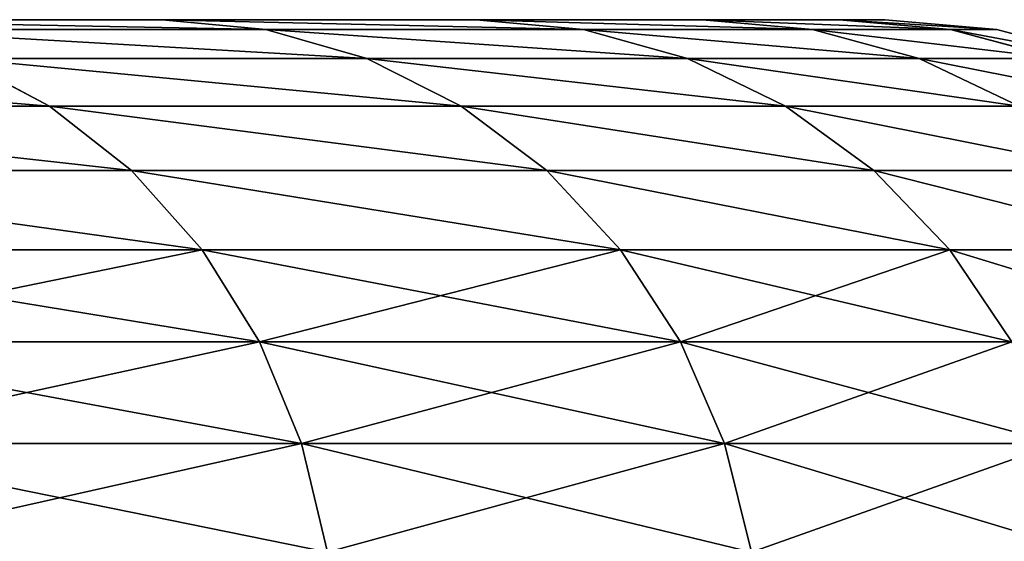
# Model space of a CAD drawing. Extents: x 1 to 183, y 3 to 451.
# Tile 446 of 457: x 126 to 130, y 386 to 388. Entities that reach past the tile are written whole.
import ezdxf

# ---------------------------------------------------------------- set-up
doc = ezdxf.new("R2010")
doc.units = 0
doc.header["$LTSCALE"] = 2.54
doc.layers.get('0').update_dxf_attribs({"color": 13, "linetype": 'CONTINUOUS'})

# ---------------------------------------------------------------- blocks, each defined once
blk = doc.blocks.new('DOZOWNIK_DO_MYD_A_FRIEGO_S')
at = {"color": 0}
for p, q in [((126.6001, 388.0993, 75.904), (125.0287, 388.0993, 72.463)), ((125.0287, 388.0993, 108.893), (126.6001, 388.0993, 105.4519)), ((125.0287, 388.0993, 108.893), (126.6001, 388.0993, 105.4519)), ((126.6001, 388.0993, 75.904), (125.0287, 388.0993, 72.463)), ((127.8374, 388.0993, 79.4788), (126.6001, 388.0993, 75.904)), ((126.6001, 388.0993, 105.4519), (127.8374, 388.0993, 101.8771)), ((127.0096, 388.0607, 105.6159), (126.6001, 388.0993, 105.4519)), ((126.6001, 388.0993, 105.4519), (127.8374, 388.0993, 101.8771)), ((127.0096, 388.0607, 105.6159), (126.6001, 388.0993, 105.4519)), ((126.6001, 388.0993, 75.904), (127.0096, 388.0607, 75.7401)), ((127.8374, 388.0993, 79.4788), (126.6001, 388.0993, 75.904)), ((126.6001, 388.0993, 75.904), (127.0096, 388.0607, 75.7401)), ((127.8374, 388.0993, 101.8771), (128.7292, 388.0993, 98.2009)), ((128.7292, 388.0993, 83.1551), (127.8374, 388.0993, 79.4788)), ((128.2606, 388.0607, 102.0014), (127.8374, 388.0993, 101.8771)), ((127.8374, 388.0993, 101.8771), (128.7292, 388.0993, 98.2009)), ((128.2606, 388.0607, 102.0014), (127.8374, 388.0993, 101.8771)), ((127.8374, 388.0993, 79.4788), (128.2606, 388.0607, 79.3546)), ((127.8374, 388.0993, 79.4788), (128.2606, 388.0607, 79.3546)), ((128.7292, 388.0993, 83.1551), (127.8374, 388.0993, 79.4788)), ((128.7292, 388.0993, 98.2009), (129.2676, 388.0993, 94.4566)), ((129.2676, 388.0993, 86.8994), (128.7292, 388.0993, 83.1551)), ((129.1623, 388.0607, 98.2844), (128.7292, 388.0993, 98.2009)), ((128.7292, 388.0993, 98.2009), (129.2676, 388.0993, 94.4566)), ((129.1623, 388.0607, 98.2844), (128.7292, 388.0993, 98.2009)), ((128.7292, 388.0993, 83.1551), (129.1623, 388.0607, 83.0716)), ((129.2676, 388.0993, 86.8994), (128.7292, 388.0993, 83.1551)), ((128.7292, 388.0993, 83.1551), (129.1623, 388.0607, 83.0716)), ((129.2676, 388.0993, 94.4566), (129.4476, 388.0993, 90.678)), ((129.4476, 388.0993, 90.678), (129.2676, 388.0993, 86.8994)), ((129.7066, 388.0607, 94.4985), (129.2676, 388.0993, 94.4566)), ((129.2676, 388.0993, 94.4566), (129.4476, 388.0993, 90.678)), ((129.7066, 388.0607, 94.4985), (129.2676, 388.0993, 94.4566)), ((129.4476, 388.0993, 90.678), (129.2676, 388.0993, 86.8994)), ((129.7066, 388.0607, 86.8575), (129.2676, 388.0993, 86.8994)), ((129.7066, 388.0607, 86.8575), (129.2676, 388.0993, 86.8994)), ((129.8886, 388.0607, 90.678), (129.4476, 388.0993, 90.678)), ((129.8886, 388.0607, 90.678), (129.4476, 388.0993, 90.678)), ((125.4207, 388.0607, 109.0951), (127.0096, 388.0607, 105.6159)), ((125.4207, 388.0607, 109.0951), (127.0096, 388.0607, 105.6159)), ((127.0096, 388.0607, 75.7401), (125.4207, 388.0607, 72.2609)), ((127.0096, 388.0607, 75.7401), (125.4207, 388.0607, 72.2609)), ((127.4066, 387.9461, 105.7748), (127.0096, 388.0607, 105.6159)), ((127.0096, 388.0607, 105.6159), (128.2606, 388.0607, 102.0014)), ((127.0096, 388.0607, 105.6159), (128.2606, 388.0607, 102.0014)), ((127.4066, 387.9461, 105.7748), (127.0096, 388.0607, 105.6159)), ((127.0096, 388.0607, 75.7401), (127.4066, 387.9461, 75.5812)), ((128.2606, 388.0607, 79.3546), (127.0096, 388.0607, 75.7401)), ((128.2606, 388.0607, 79.3546), (127.0096, 388.0607, 75.7401)), ((127.0096, 388.0607, 75.7401), (127.4066, 387.9461, 75.5812)), ((128.6709, 387.9461, 102.1219), (128.2606, 388.0607, 102.0014)), ((128.2606, 388.0607, 102.0014), (129.1623, 388.0607, 98.2844)), ((128.2606, 388.0607, 102.0014), (129.1623, 388.0607, 98.2844)), ((128.6709, 387.9461, 102.1219), (128.2606, 388.0607, 102.0014)), ((128.2606, 388.0607, 79.3546), (128.6709, 387.9461, 79.2341)), ((128.2606, 388.0607, 79.3546), (128.6709, 387.9461, 79.2341)), ((128.2606, 388.0607, 79.3546), (129.1623, 388.0607, 83.0716)), ((128.2606, 388.0607, 79.3546), (129.1623, 388.0607, 83.0716)), ((129.5823, 387.9461, 98.3653), (129.1623, 388.0607, 98.2844)), ((129.1623, 388.0607, 98.2844), (129.7066, 388.0607, 94.4985)), ((129.1623, 388.0607, 98.2844), (129.7066, 388.0607, 94.4985)), ((129.5823, 387.9461, 98.3653), (129.1623, 388.0607, 98.2844)), ((129.1623, 388.0607, 83.0716), (129.5823, 387.9461, 82.9907)), ((129.7066, 388.0607, 86.8575), (129.1623, 388.0607, 83.0716)), ((129.7066, 388.0607, 86.8575), (129.1623, 388.0607, 83.0716)), ((129.1623, 388.0607, 83.0716), (129.5823, 387.9461, 82.9907)), ((130.1324, 387.9461, 94.5391), (129.7066, 388.0607, 94.4985)), ((129.7066, 388.0607, 94.4985), (129.8886, 388.0607, 90.678)), ((129.7066, 388.0607, 94.4985), (129.8886, 388.0607, 90.678)), ((130.1324, 387.9461, 94.5391), (129.7066, 388.0607, 94.4985)), ((129.8886, 388.0607, 90.678), (129.7066, 388.0607, 86.8575)), ((129.8886, 388.0607, 90.678), (129.7066, 388.0607, 86.8575)), ((130.1324, 387.9461, 86.8168), (129.7066, 388.0607, 86.8575)), ((130.1324, 387.9461, 86.8168), (129.7066, 388.0607, 86.8575)), ((130.3163, 387.9461, 90.678), (129.8886, 388.0607, 90.678)), ((130.3163, 387.9461, 90.678), (129.8886, 388.0607, 90.678)), ((125.8008, 387.9461, 109.291), (127.4066, 387.9461, 105.7748)), ((125.8008, 387.9461, 109.291), (127.4066, 387.9461, 105.7748)), ((126.1575, 387.759, 109.4749), (125.8008, 387.9461, 109.291)), ((127.4066, 387.9461, 75.5812), (125.8008, 387.9461, 72.065)), ((127.4066, 387.9461, 75.5812), (125.8008, 387.9461, 72.065)), ((126.1575, 387.759, 71.8811), (125.8008, 387.9461, 72.065)), ((126.1575, 387.759, 109.4749), (125.8008, 387.9461, 109.291)), ((126.1575, 387.759, 71.8811), (125.8008, 387.9461, 72.065)), ((127.7792, 387.759, 105.924), (127.4066, 387.9461, 105.7748)), ((127.4066, 387.9461, 105.7748), (128.6709, 387.9461, 102.1219)), ((127.4066, 387.9461, 105.7748), (128.6709, 387.9461, 102.1219)), ((127.7792, 387.759, 105.924), (127.4066, 387.9461, 105.7748)), ((127.4066, 387.9461, 75.5812), (127.7792, 387.759, 75.432)), ((128.6709, 387.9461, 79.2341), (127.4066, 387.9461, 75.5812)), ((128.6709, 387.9461, 79.2341), (127.4066, 387.9461, 75.5812)), ((127.4066, 387.9461, 75.5812), (127.7792, 387.759, 75.432)), ((129.0559, 387.759, 102.2349), (128.6709, 387.9461, 102.1219)), ((128.6709, 387.9461, 102.1219), (129.5823, 387.9461, 98.3653)), ((128.6709, 387.9461, 102.1219), (129.5823, 387.9461, 98.3653)), ((129.0559, 387.759, 102.2349), (128.6709, 387.9461, 102.1219)), ((128.6709, 387.9461, 79.2341), (129.0559, 387.759, 79.121)), ((128.6709, 387.9461, 79.2341), (129.0559, 387.759, 79.121)), ((128.6709, 387.9461, 79.2341), (129.5823, 387.9461, 82.9907)), ((128.6709, 387.9461, 79.2341), (129.5823, 387.9461, 82.9907)), ((129.9763, 387.759, 98.4413), (129.5823, 387.9461, 98.3653)), ((129.5823, 387.9461, 98.3653), (130.1324, 387.9461, 94.5391)), ((129.5823, 387.9461, 98.3653), (130.1324, 387.9461, 94.5391)), ((129.9763, 387.759, 98.4413), (129.5823, 387.9461, 98.3653)), ((129.5823, 387.9461, 82.9907), (129.9763, 387.759, 82.9147)), ((130.1324, 387.9461, 86.8168), (129.5823, 387.9461, 82.9907)), ((130.1324, 387.9461, 86.8168), (129.5823, 387.9461, 82.9907)), ((129.5823, 387.9461, 82.9907), (129.9763, 387.759, 82.9147)), ((126.1575, 387.759, 109.4749), (124.2056, 387.759, 112.8556)), ((126.1575, 387.759, 109.4749), (124.2056, 387.759, 112.8556)), ((126.1575, 387.759, 71.8811), (124.2056, 387.759, 68.5004)), ((126.1575, 387.759, 71.8811), (124.2056, 387.759, 68.5004)), ((126.1575, 387.759, 109.4749), (127.7792, 387.759, 105.924)), ((127.7792, 387.759, 75.432), (126.1575, 387.759, 71.8811)), ((127.7792, 387.759, 75.432), (126.1575, 387.759, 71.8811)), ((126.4799, 387.5051, 71.7149), (126.1575, 387.759, 71.8811)), ((126.1575, 387.759, 109.4749), (127.7792, 387.759, 105.924)), ((126.1575, 387.759, 109.4749), (126.4799, 387.5051, 109.6411)), ((126.1575, 387.759, 109.4749), (126.4799, 387.5051, 109.6411)), ((126.4799, 387.5051, 71.7149), (126.1575, 387.759, 71.8811)), ((127.7792, 387.759, 105.924), (129.0559, 387.759, 102.2349)), ((127.7792, 387.759, 105.924), (129.0559, 387.759, 102.2349)), ((128.1159, 387.5051, 106.0587), (127.7792, 387.759, 105.924)), ((127.7792, 387.759, 75.432), (128.1159, 387.5051, 75.2972)), ((128.1159, 387.5051, 106.0587), (127.7792, 387.759, 105.924)), ((129.0559, 387.759, 79.121), (127.7792, 387.759, 75.432)), ((129.0559, 387.759, 79.121), (127.7792, 387.759, 75.432)), ((127.7792, 387.759, 75.432), (128.1159, 387.5051, 75.2972)), ((129.4039, 387.5051, 102.3371), (129.0559, 387.759, 102.2349)), ((129.0559, 387.759, 102.2349), (129.9763, 387.759, 98.4413)), ((129.0559, 387.759, 102.2349), (129.9763, 387.759, 98.4413)), ((129.4039, 387.5051, 102.3371), (129.0559, 387.759, 102.2349)), ((129.0559, 387.759, 79.121), (129.4039, 387.5051, 79.0189)), ((129.0559, 387.759, 79.121), (129.4039, 387.5051, 79.0189)), ((129.0559, 387.759, 79.121), (129.9763, 387.759, 82.9147)), ((129.0559, 387.759, 79.121), (129.9763, 387.759, 82.9147)), ((126.4799, 387.5051, 109.6411), (124.5107, 387.5051, 113.0517)), ((126.4799, 387.5051, 109.6411), (124.5107, 387.5051, 113.0517)), ((126.4799, 387.5051, 71.7149), (124.5107, 387.5051, 68.3043)), ((126.4799, 387.5051, 71.7149), (124.5107, 387.5051, 68.3043)), ((128.1159, 387.5051, 75.2972), (126.4799, 387.5051, 71.7149)), ((128.1159, 387.5051, 75.2972), (126.4799, 387.5051, 71.7149)), ((126.7581, 387.192, 71.5714), (126.4799, 387.5051, 71.7149)), ((128.1159, 387.5051, 106.0587), (126.4799, 387.5051, 109.6411)), ((126.4799, 387.5051, 109.6411), (126.7581, 387.192, 109.7845)), ((128.1159, 387.5051, 106.0587), (126.4799, 387.5051, 109.6411)), ((126.4799, 387.5051, 109.6411), (126.7581, 387.192, 109.7845)), ((126.7581, 387.192, 71.5714), (126.4799, 387.5051, 71.7149)), ((128.1159, 387.5051, 106.0587), (129.4039, 387.5051, 102.3371)), ((128.1159, 387.5051, 75.2972), (128.4065, 387.192, 75.1809)), ((128.1159, 387.5051, 106.0587), (129.4039, 387.5051, 102.3371)), ((128.1159, 387.5051, 106.0587), (128.4065, 387.192, 106.1751)), ((128.1159, 387.5051, 106.0587), (128.4065, 387.192, 106.1751)), ((129.4039, 387.5051, 79.0189), (128.1159, 387.5051, 75.2972)), ((129.4039, 387.5051, 79.0189), (128.1159, 387.5051, 75.2972)), ((128.1159, 387.5051, 75.2972), (128.4065, 387.192, 75.1809)), ((129.4039, 387.5051, 102.3371), (130.3324, 387.5051, 98.5099)), ((129.4039, 387.5051, 102.3371), (130.3324, 387.5051, 98.5099)), ((129.7043, 387.192, 102.4253), (129.4039, 387.5051, 102.3371)), ((129.7043, 387.192, 102.4253), (129.4039, 387.5051, 102.3371)), ((129.4039, 387.5051, 79.0189), (129.7043, 387.192, 78.9307)), ((129.4039, 387.5051, 79.0189), (129.7043, 387.192, 78.9307)), ((129.4039, 387.5051, 79.0189), (130.3324, 387.5051, 82.8461)), ((129.4039, 387.5051, 79.0189), (130.3324, 387.5051, 82.8461)), ((126.7581, 387.192, 109.7845), (124.7741, 387.192, 113.221)), ((126.7581, 387.192, 109.7845), (124.7741, 387.192, 113.221)), ((126.7581, 387.192, 71.5714), (124.7741, 387.192, 68.135)), ((126.7581, 387.192, 71.5714), (124.7741, 387.192, 68.135)), ((128.4065, 387.192, 75.1809), (126.7581, 387.192, 71.5714)), ((128.4065, 387.192, 75.1809), (126.7581, 387.192, 71.5714)), ((126.9838, 386.8293, 71.4551), (126.7581, 387.192, 71.5714)), ((128.4065, 387.192, 106.1751), (126.7581, 387.192, 109.7845)), ((126.7581, 387.192, 109.7845), (126.9838, 386.8293, 109.9009)), ((128.4065, 387.192, 106.1751), (126.7581, 387.192, 109.7845)), ((126.7581, 387.192, 109.7845), (126.9838, 386.8293, 109.9009)), ((126.9838, 386.8293, 71.4551), (126.7581, 387.192, 71.5714)), ((128.4065, 387.192, 75.1809), (128.6423, 386.8293, 75.0865)), ((129.7043, 387.192, 102.4253), (128.4065, 387.192, 106.1751)), ((128.4065, 387.192, 106.1751), (128.6423, 386.8293, 106.2695)), ((129.7043, 387.192, 102.4253), (128.4065, 387.192, 106.1751)), ((128.4065, 387.192, 106.1751), (128.6423, 386.8293, 106.2695)), ((129.7043, 387.192, 78.9307), (128.4065, 387.192, 75.1809)), ((129.7043, 387.192, 78.9307), (128.4065, 387.192, 75.1809)), ((128.4065, 387.192, 75.1809), (128.6423, 386.8293, 75.0865)), ((129.7043, 387.192, 102.4253), (130.6398, 387.192, 98.5692)), ((129.7043, 387.192, 102.4253), (130.6398, 387.192, 98.5692)), ((129.7043, 387.192, 102.4253), (129.948, 386.8293, 102.4969)), ((129.7043, 387.192, 102.4253), (129.948, 386.8293, 102.4969)), ((129.7043, 387.192, 78.9307), (129.948, 386.8293, 78.8591)), ((129.7043, 387.192, 78.9307), (129.948, 386.8293, 78.8591)), ((129.7043, 387.192, 78.9307), (130.6398, 387.192, 82.7868)), ((129.7043, 387.192, 78.9307), (130.6398, 387.192, 82.7868)), ((126.9838, 386.8293, 109.9009), (124.9878, 386.8293, 113.3583)), ((126.9838, 386.8293, 109.9009), (124.9878, 386.8293, 113.3583)), ((126.9838, 386.8293, 71.4551), (124.9878, 386.8293, 67.9977)), ((126.9838, 386.8293, 71.4551), (124.9878, 386.8293, 67.9977)), ((128.6423, 386.8293, 75.0865), (126.9838, 386.8293, 71.4551)), ((128.6423, 386.8293, 75.0865), (126.9838, 386.8293, 71.4551)), ((127.1502, 386.428, 71.3693), (126.9838, 386.8293, 71.4551)), ((128.6423, 386.8293, 106.2695), (126.9838, 386.8293, 109.9009)), ((126.9838, 386.8293, 109.9009), (127.1502, 386.428, 109.9867)), ((128.6423, 386.8293, 106.2695), (126.9838, 386.8293, 109.9009)), ((126.9838, 386.8293, 109.9009), (127.1502, 386.428, 109.9867)), ((127.1502, 386.428, 71.3693), (126.9838, 386.8293, 71.4551)), ((128.6423, 386.8293, 75.0865), (128.816, 386.428, 75.0169)), ((129.948, 386.8293, 102.4969), (128.6423, 386.8293, 106.2695)), ((128.6423, 386.8293, 106.2695), (128.816, 386.428, 106.339)), ((129.948, 386.8293, 102.4969), (128.6423, 386.8293, 106.2695)), ((128.6423, 386.8293, 106.2695), (128.816, 386.428, 106.339)), ((129.948, 386.8293, 78.8591), (128.6423, 386.8293, 75.0865)), ((129.948, 386.8293, 78.8591), (128.6423, 386.8293, 75.0865)), ((128.6423, 386.8293, 75.0865), (128.816, 386.428, 75.0169)), ((127.1502, 386.428, 109.9867), (125.1452, 386.428, 113.4594)), ((127.1502, 386.428, 109.9867), (125.1452, 386.428, 113.4594)), ((127.1502, 386.428, 71.3693), (125.1452, 386.428, 67.8966)), ((127.1502, 386.428, 71.3693), (125.1452, 386.428, 67.8966)), ((128.816, 386.428, 75.0169), (127.1502, 386.428, 71.3693)), ((128.816, 386.428, 75.0169), (127.1502, 386.428, 71.3693)), ((127.252, 386.0004, 71.3168), (127.1502, 386.428, 71.3693)), ((128.816, 386.428, 106.339), (127.1502, 386.428, 109.9867)), ((127.1502, 386.428, 109.9867), (127.252, 386.0004, 110.0392)), ((128.816, 386.428, 106.339), (127.1502, 386.428, 109.9867)), ((127.1502, 386.428, 109.9867), (127.252, 386.0004, 110.0392)), ((127.252, 386.0004, 71.3168), (127.1502, 386.428, 71.3693)), ((128.816, 386.428, 75.0169), (128.9224, 386.0004, 74.9744)), ((130.1275, 386.428, 102.5496), (128.816, 386.428, 106.339)), ((128.816, 386.428, 106.339), (128.9224, 386.0004, 106.3816)), ((130.1275, 386.428, 102.5496), (128.816, 386.428, 106.339)), ((128.816, 386.428, 106.339), (128.9224, 386.0004, 106.3816)), ((130.1275, 386.428, 78.8064), (128.816, 386.428, 75.0169)), ((130.1275, 386.428, 78.8064), (128.816, 386.428, 75.0169)), ((128.816, 386.428, 75.0169), (128.9224, 386.0004, 74.9744))]:
    blk.add_line(p, q, dxfattribs=at)
mesh = blk.add_polyface(dxfattribs=at)
corners = [(84.0394, 388.0993, 51.3316), (91.588, 388.0993, 50.972), (87.8051, 388.0993, 50.972), (95.3537, 388.0993, 51.3316), (80.3249, 388.0993, 52.0475), (99.0682, 388.0993, 52.0475), (76.6953, 388.0993, 53.1133), (102.6979, 388.0993, 53.1133), (73.1834, 388.0993, 54.5192), (106.2097, 388.0993, 54.5192), (69.8211, 388.0993, 56.2526), (109.5721, 388.0993, 56.2526), (66.6387, 388.0993, 58.2978), (112.7544, 388.0993, 58.2978), (63.6652, 388.0993, 60.6362), (115.7279, 388.0993, 60.6362), (60.9274, 388.0993, 63.2467), (118.4657, 388.0993, 63.2467), (58.4502, 388.0993, 66.1056), (120.943, 388.0993, 66.1056), (56.2559, 388.0993, 69.187), (123.1372, 388.0993, 69.187), (54.3645, 388.0993, 72.463), (125.0287, 388.0993, 72.463), (52.793, 388.0993, 75.904), (126.6001, 388.0993, 75.904), (51.5558, 388.0993, 79.4788), (127.8374, 388.0993, 79.4788), (89.6966, 388.0993, 81.28), (50.6639, 388.0993, 83.1551), (88.0646, 388.0993, 81.4228), (86.4823, 388.0993, 81.8468), (84.9976, 388.0993, 82.5391), (83.6557, 388.0993, 83.4787), (50.1256, 388.0993, 86.8994), (82.4973, 388.0993, 84.6371), (81.5577, 388.0993, 85.979), (80.8653, 388.0993, 87.4637), (49.9456, 388.0993, 90.678), (80.4414, 388.0993, 89.046), (80.2986, 388.0993, 90.678), (50.1256, 388.0993, 94.4566), (80.4414, 388.0993, 92.3099), (80.8653, 388.0993, 93.8923), (81.5577, 388.0993, 95.377), (50.6639, 388.0993, 98.2009), (82.4973, 388.0993, 96.7189), (83.6557, 388.0993, 97.8773), (84.9976, 388.0993, 98.8169), (51.5558, 388.0993, 101.8771), (86.4823, 388.0993, 99.5092), (88.0646, 388.0993, 99.9332), (89.6966, 388.0993, 100.076), (128.7292, 388.0993, 83.1551), (91.3285, 388.0993, 81.4228), (92.9109, 388.0993, 81.8468), (94.3956, 388.0993, 82.5391), (95.7375, 388.0993, 83.4787), (129.2676, 388.0993, 86.8994), (96.8959, 388.0993, 84.6371), (97.8355, 388.0993, 85.979), (98.5278, 388.0993, 87.4637), (129.4476, 388.0993, 90.678), (98.9518, 388.0993, 89.046), (99.0946, 388.0993, 90.678), (98.9518, 388.0993, 92.3099), (129.2676, 388.0993, 94.4566), (98.5278, 388.0993, 93.8923), (97.8355, 388.0993, 95.377), (128.7292, 388.0993, 98.2009), (96.8959, 388.0993, 96.7189), (95.7375, 388.0993, 97.8773), (94.3956, 388.0993, 98.8169), (127.8374, 388.0993, 101.8771), (92.9109, 388.0993, 99.5092), (91.3285, 388.0993, 99.9332), (52.793, 388.0993, 105.4519), (126.6001, 388.0993, 105.4519), (54.3645, 388.0993, 108.893), (125.0287, 388.0993, 108.893), (56.2559, 388.0993, 112.169), (123.1372, 388.0993, 112.169), (58.4502, 388.0993, 115.2504), (120.943, 388.0993, 115.2504), (60.9274, 388.0993, 118.1093), (118.4657, 388.0993, 118.1093), (63.6652, 388.0993, 120.7198), (115.7279, 388.0993, 120.7198), (66.6387, 388.0993, 123.0582), (112.7544, 388.0993, 123.0582), (69.8211, 388.0993, 125.1034), (109.5721, 388.0993, 125.1034), (73.1834, 388.0993, 126.8368), (106.2097, 388.0993, 126.8368), (76.6953, 388.0993, 128.2427), (102.6979, 388.0993, 128.2427), (80.3249, 388.0993, 129.3085), (99.0682, 388.0993, 129.3085), (84.0394, 388.0993, 130.0244), (95.3537, 388.0993, 130.0244), (87.8051, 388.0993, 130.384), (91.588, 388.0993, 130.384)]
mesh.append_faces([[corners[k] for k in face] for face in [(0, 1, 2), (99, 100, 101)]], dxfattribs={"vtx0": -1, "color": 0})
mesh.append_faces([[corners[k] for k in face] for face in [(1, 0, 3), (3, 4, 5), (5, 6, 7), (7, 8, 9), (9, 10, 11), (11, 12, 13), (13, 14, 15), (15, 16, 17), (17, 18, 19), (19, 20, 21), (21, 22, 23), (23, 24, 25), (25, 26, 27), (28, 29, 30), (30, 29, 31), (31, 29, 32), (32, 29, 33), (33, 34, 35), (35, 34, 36), (36, 34, 37), (37, 38, 39), (39, 38, 40), (40, 41, 42), (42, 41, 43), (43, 41, 44), (44, 45, 46), (46, 45, 47), (47, 45, 48), (48, 49, 50), (50, 49, 51), (51, 49, 52), (53, 57, 58), (58, 61, 62), (62, 65, 66), (66, 68, 69), (69, 72, 73), (73, 76, 77), (77, 78, 79), (79, 80, 81), (81, 82, 83), (83, 84, 85), (85, 86, 87), (87, 88, 89), (89, 90, 91), (91, 92, 93), (93, 94, 95), (95, 96, 97), (97, 98, 99)]], dxfattribs={"vtx0": -1, "vtx1": -1, "color": 0})
mesh.append_faces([[corners[k] for k in face] for face in [(27, 26, 28), (73, 52, 49)]], dxfattribs={"vtx0": -1, "vtx1": -1, "vtx2": -1, "color": 0})
mesh.append_faces([[corners[k] for k in face] for face in [(3, 0, 4), (5, 4, 6), (7, 6, 8), (9, 8, 10), (11, 10, 12), (13, 12, 14), (15, 14, 16), (17, 16, 18), (19, 18, 20), (21, 20, 22), (23, 22, 24), (25, 24, 26), (28, 26, 29), (33, 29, 34), (37, 34, 38), (40, 38, 41), (44, 41, 45), (48, 45, 49), (28, 53, 27), (53, 28, 54), (53, 54, 55), (53, 55, 56), (53, 56, 57), (58, 57, 59), (58, 59, 60), (58, 60, 61), (62, 61, 63), (62, 63, 64), (62, 64, 65), (66, 65, 67), (66, 67, 68), (69, 68, 70), (69, 70, 71), (69, 71, 72), (73, 72, 74), (73, 74, 75), (73, 75, 52), (73, 49, 76), (77, 76, 78), (79, 78, 80), (81, 80, 82), (83, 82, 84), (85, 84, 86), (87, 86, 88), (89, 88, 90), (91, 90, 92), (93, 92, 94), (95, 94, 96), (97, 96, 98), (99, 98, 100)]], dxfattribs={"vtx0": -1, "vtx2": -1, "color": 0})
mesh = blk.add_polyface(dxfattribs=at)
corners = [(125.0287, 388.0993, 108.893), (127.0096, 388.0607, 105.6159), (126.6001, 388.0993, 105.4519), (125.4207, 388.0607, 109.0951)]
mesh.append_faces([[corners[k] for k in face] for face in [(0, 1, 2), (1, 0, 3)]], dxfattribs={"vtx0": -1, "color": 0})
mesh = blk.add_polyface(dxfattribs=at)
corners = [(125.0287, 388.0993, 72.463), (127.0096, 388.0607, 75.7401), (125.4207, 388.0607, 72.2609), (126.6001, 388.0993, 75.904)]
mesh.append_faces([[corners[k] for k in face] for face in [(0, 1, 2), (1, 0, 3)]], dxfattribs={"vtx0": -1, "color": 0})
mesh = blk.add_polyface(dxfattribs=at)
corners = [(126.6001, 388.0993, 105.4519), (128.2606, 388.0607, 102.0014), (127.8374, 388.0993, 101.8771), (127.0096, 388.0607, 105.6159)]
mesh.append_faces([[corners[k] for k in face] for face in [(0, 1, 2), (1, 0, 3)]], dxfattribs={"vtx0": -1, "color": 0})
mesh = blk.add_polyface(dxfattribs=at)
corners = [(126.6001, 388.0993, 75.904), (128.2606, 388.0607, 79.3546), (127.0096, 388.0607, 75.7401), (127.8374, 388.0993, 79.4788)]
mesh.append_faces([[corners[k] for k in face] for face in [(0, 1, 2), (1, 0, 3)]], dxfattribs={"vtx0": -1, "color": 0})
mesh = blk.add_polyface(dxfattribs=at)
corners = [(127.8374, 388.0993, 101.8771), (129.1623, 388.0607, 98.2844), (128.7292, 388.0993, 98.2009), (128.2606, 388.0607, 102.0014)]
mesh.append_faces([[corners[k] for k in face] for face in [(0, 1, 2), (1, 0, 3)]], dxfattribs={"vtx0": -1, "color": 0})
mesh = blk.add_polyface(dxfattribs=at)
corners = [(127.8374, 388.0993, 79.4788), (129.1623, 388.0607, 83.0716), (128.2606, 388.0607, 79.3546), (128.7292, 388.0993, 83.1551)]
mesh.append_faces([[corners[k] for k in face] for face in [(0, 1, 2), (1, 0, 3)]], dxfattribs={"vtx0": -1, "color": 0})
mesh = blk.add_polyface(dxfattribs=at)
corners = [(128.7292, 388.0993, 98.2009), (129.7066, 388.0607, 94.4985), (129.2676, 388.0993, 94.4566), (129.1623, 388.0607, 98.2844)]
mesh.append_faces([[corners[k] for k in face] for face in [(0, 1, 2), (1, 0, 3)]], dxfattribs={"vtx0": -1, "color": 0})
mesh = blk.add_polyface(dxfattribs=at)
corners = [(128.7292, 388.0993, 83.1551), (129.7066, 388.0607, 86.8575), (129.1623, 388.0607, 83.0716), (129.2676, 388.0993, 86.8994)]
mesh.append_faces([[corners[k] for k in face] for face in [(0, 1, 2), (1, 0, 3)]], dxfattribs={"vtx0": -1, "color": 0})
mesh = blk.add_polyface(dxfattribs=at)
corners = [(129.2676, 388.0993, 94.4566), (129.8886, 388.0607, 90.678), (129.4476, 388.0993, 90.678), (129.7066, 388.0607, 94.4985)]
mesh.append_faces([[corners[k] for k in face] for face in [(0, 1, 2), (1, 0, 3)]], dxfattribs={"vtx0": -1, "color": 0})
mesh = blk.add_polyface(dxfattribs=at)
corners = [(129.2676, 388.0993, 86.8994), (129.8886, 388.0607, 90.678), (129.7066, 388.0607, 86.8575), (129.4476, 388.0993, 90.678)]
mesh.append_faces([[corners[k] for k in face] for face in [(0, 1, 2), (1, 0, 3)]], dxfattribs={"vtx0": -1, "color": 0})
mesh = blk.add_polyface(dxfattribs=at)
corners = [(125.4207, 388.0607, 109.0951), (127.4066, 387.9461, 105.7748), (127.0096, 388.0607, 105.6159), (125.8008, 387.9461, 109.291)]
mesh.append_faces([[corners[k] for k in face] for face in [(0, 1, 2), (1, 0, 3)]], dxfattribs={"vtx0": -1, "color": 0})
mesh = blk.add_polyface(dxfattribs=at)
corners = [(125.4207, 388.0607, 72.2609), (127.4066, 387.9461, 75.5812), (125.8008, 387.9461, 72.065), (127.0096, 388.0607, 75.7401)]
mesh.append_faces([[corners[k] for k in face] for face in [(0, 1, 2), (1, 0, 3)]], dxfattribs={"vtx0": -1, "color": 0})
mesh = blk.add_polyface(dxfattribs=at)
corners = [(127.0096, 388.0607, 105.6159), (128.6709, 387.9461, 102.1219), (128.2606, 388.0607, 102.0014), (127.4066, 387.9461, 105.7748)]
mesh.append_faces([[corners[k] for k in face] for face in [(0, 1, 2), (1, 0, 3)]], dxfattribs={"vtx0": -1, "color": 0})
mesh = blk.add_polyface(dxfattribs=at)
corners = [(127.0096, 388.0607, 75.7401), (128.6709, 387.9461, 79.2341), (127.4066, 387.9461, 75.5812), (128.2606, 388.0607, 79.3546)]
mesh.append_faces([[corners[k] for k in face] for face in [(0, 1, 2), (1, 0, 3)]], dxfattribs={"vtx0": -1, "color": 0})
mesh = blk.add_polyface(dxfattribs=at)
corners = [(128.2606, 388.0607, 102.0014), (129.5823, 387.9461, 98.3653), (129.1623, 388.0607, 98.2844), (128.6709, 387.9461, 102.1219)]
mesh.append_faces([[corners[k] for k in face] for face in [(0, 1, 2), (1, 0, 3)]], dxfattribs={"vtx0": -1, "color": 0})
mesh = blk.add_polyface(dxfattribs=at)
corners = [(128.2606, 388.0607, 79.3546), (129.5823, 387.9461, 82.9907), (128.6709, 387.9461, 79.2341), (129.1623, 388.0607, 83.0716)]
mesh.append_faces([[corners[k] for k in face] for face in [(0, 1, 2), (1, 0, 3)]], dxfattribs={"vtx0": -1, "color": 0})
mesh = blk.add_polyface(dxfattribs=at)
corners = [(129.1623, 388.0607, 98.2844), (130.1324, 387.9461, 94.5391), (129.7066, 388.0607, 94.4985), (129.5823, 387.9461, 98.3653)]
mesh.append_faces([[corners[k] for k in face] for face in [(0, 1, 2), (1, 0, 3)]], dxfattribs={"vtx0": -1, "color": 0})
mesh = blk.add_polyface(dxfattribs=at)
corners = [(129.1623, 388.0607, 83.0716), (130.1324, 387.9461, 86.8168), (129.5823, 387.9461, 82.9907), (129.7066, 388.0607, 86.8575)]
mesh.append_faces([[corners[k] for k in face] for face in [(0, 1, 2), (1, 0, 3)]], dxfattribs={"vtx0": -1, "color": 0})
mesh = blk.add_polyface(dxfattribs=at)
corners = [(129.7066, 388.0607, 94.4985), (130.3163, 387.9461, 90.678), (129.8886, 388.0607, 90.678), (130.1324, 387.9461, 94.5391)]
mesh.append_faces([[corners[k] for k in face] for face in [(0, 1, 2), (1, 0, 3)]], dxfattribs={"vtx0": -1, "color": 0})
mesh = blk.add_polyface(dxfattribs=at)
corners = [(129.7066, 388.0607, 86.8575), (130.3163, 387.9461, 90.678), (130.1324, 387.9461, 86.8168), (129.8886, 388.0607, 90.678)]
mesh.append_faces([[corners[k] for k in face] for face in [(0, 1, 2), (1, 0, 3)]], dxfattribs={"vtx0": -1, "color": 0})
mesh = blk.add_polyface(dxfattribs=at)
corners = [(123.8681, 387.9461, 112.6387), (126.1575, 387.759, 109.4749), (125.8008, 387.9461, 109.291), (124.2056, 387.759, 112.8556)]
mesh.append_faces([[corners[k] for k in face] for face in [(0, 1, 2), (1, 0, 3)]], dxfattribs={"vtx0": -1, "color": 0})
mesh = blk.add_polyface(dxfattribs=at)
corners = [(123.8681, 387.9461, 68.7173), (126.1575, 387.759, 71.8811), (124.2056, 387.759, 68.5004), (125.8008, 387.9461, 72.065)]
mesh.append_faces([[corners[k] for k in face] for face in [(0, 1, 2), (1, 0, 3)]], dxfattribs={"vtx0": -1, "color": 0})
mesh = blk.add_polyface(dxfattribs=at)
corners = [(125.8008, 387.9461, 109.291), (127.7792, 387.759, 105.924), (127.4066, 387.9461, 105.7748), (126.1575, 387.759, 109.4749)]
mesh.append_faces([[corners[k] for k in face] for face in [(0, 1, 2), (1, 0, 3)]], dxfattribs={"vtx0": -1, "color": 0})
mesh = blk.add_polyface(dxfattribs=at)
corners = [(125.8008, 387.9461, 72.065), (127.7792, 387.759, 75.432), (126.1575, 387.759, 71.8811), (127.4066, 387.9461, 75.5812)]
mesh.append_faces([[corners[k] for k in face] for face in [(0, 1, 2), (1, 0, 3)]], dxfattribs={"vtx0": -1, "color": 0})
mesh = blk.add_polyface(dxfattribs=at)
corners = [(127.4066, 387.9461, 105.7748), (129.0559, 387.759, 102.2349), (128.6709, 387.9461, 102.1219), (127.7792, 387.759, 105.924)]
mesh.append_faces([[corners[k] for k in face] for face in [(0, 1, 2), (1, 0, 3)]], dxfattribs={"vtx0": -1, "color": 0})
mesh = blk.add_polyface(dxfattribs=at)
corners = [(127.4066, 387.9461, 75.5812), (129.0559, 387.759, 79.121), (127.7792, 387.759, 75.432), (128.6709, 387.9461, 79.2341)]
mesh.append_faces([[corners[k] for k in face] for face in [(0, 1, 2), (1, 0, 3)]], dxfattribs={"vtx0": -1, "color": 0})
mesh = blk.add_polyface(dxfattribs=at)
corners = [(128.6709, 387.9461, 102.1219), (129.9763, 387.759, 98.4413), (129.5823, 387.9461, 98.3653), (129.0559, 387.759, 102.2349)]
mesh.append_faces([[corners[k] for k in face] for face in [(0, 1, 2), (1, 0, 3)]], dxfattribs={"vtx0": -1, "color": 0})
mesh = blk.add_polyface(dxfattribs=at)
corners = [(128.6709, 387.9461, 79.2341), (129.9763, 387.759, 82.9147), (129.0559, 387.759, 79.121), (129.5823, 387.9461, 82.9907)]
mesh.append_faces([[corners[k] for k in face] for face in [(0, 1, 2), (1, 0, 3)]], dxfattribs={"vtx0": -1, "color": 0})
mesh = blk.add_polyface(dxfattribs=at)
corners = [(129.5823, 387.9461, 98.3653), (130.5318, 387.759, 94.5773), (130.1324, 387.9461, 94.5391), (129.9763, 387.759, 98.4413)]
mesh.append_faces([[corners[k] for k in face] for face in [(0, 1, 2), (1, 0, 3)]], dxfattribs={"vtx0": -1, "color": 0})
mesh = blk.add_polyface(dxfattribs=at)
corners = [(129.5823, 387.9461, 82.9907), (130.5318, 387.759, 86.7787), (129.9763, 387.759, 82.9147), (130.1324, 387.9461, 86.8168)]
mesh.append_faces([[corners[k] for k in face] for face in [(0, 1, 2), (1, 0, 3)]], dxfattribs={"vtx0": -1, "color": 0})
mesh = blk.add_polyface(dxfattribs=at)
corners = [(124.2056, 387.759, 112.8556), (126.4799, 387.5051, 109.6411), (126.1575, 387.759, 109.4749), (124.5107, 387.5051, 113.0517)]
mesh.append_faces([[corners[k] for k in face] for face in [(0, 1, 2), (1, 0, 3)]], dxfattribs={"vtx0": -1, "color": 0})
mesh = blk.add_polyface(dxfattribs=at)
corners = [(124.2056, 387.759, 68.5004), (126.4799, 387.5051, 71.7149), (124.5107, 387.5051, 68.3043), (126.1575, 387.759, 71.8811)]
mesh.append_faces([[corners[k] for k in face] for face in [(0, 1, 2), (1, 0, 3)]], dxfattribs={"vtx0": -1, "color": 0})
mesh = blk.add_polyface(dxfattribs=at)
corners = [(126.1575, 387.759, 71.8811), (128.1159, 387.5051, 75.2972), (126.4799, 387.5051, 71.7149), (127.7792, 387.759, 75.432)]
mesh.append_faces([[corners[k] for k in face] for face in [(0, 1, 2), (1, 0, 3)]], dxfattribs={"vtx0": -1, "color": 0})
mesh = blk.add_polyface(dxfattribs=at)
corners = [(126.1575, 387.759, 109.4749), (128.1159, 387.5051, 106.0587), (127.7792, 387.759, 105.924), (126.4799, 387.5051, 109.6411)]
mesh.append_faces([[corners[k] for k in face] for face in [(0, 1, 2), (1, 0, 3)]], dxfattribs={"vtx0": -1, "color": 0})
mesh = blk.add_polyface(dxfattribs=at)
corners = [(127.7792, 387.759, 105.924), (129.4039, 387.5051, 102.3371), (129.0559, 387.759, 102.2349), (128.1159, 387.5051, 106.0587)]
mesh.append_faces([[corners[k] for k in face] for face in [(0, 1, 2), (1, 0, 3)]], dxfattribs={"vtx0": -1, "color": 0})
mesh = blk.add_polyface(dxfattribs=at)
corners = [(127.7792, 387.759, 75.432), (129.4039, 387.5051, 79.0189), (128.1159, 387.5051, 75.2972), (129.0559, 387.759, 79.121)]
mesh.append_faces([[corners[k] for k in face] for face in [(0, 1, 2), (1, 0, 3)]], dxfattribs={"vtx0": -1, "color": 0})
mesh = blk.add_polyface(dxfattribs=at)
corners = [(129.0559, 387.759, 102.2349), (130.3324, 387.5051, 98.5099), (129.9763, 387.759, 98.4413), (129.4039, 387.5051, 102.3371)]
mesh.append_faces([[corners[k] for k in face] for face in [(0, 1, 2), (1, 0, 3)]], dxfattribs={"vtx0": -1, "color": 0})
mesh = blk.add_polyface(dxfattribs=at)
corners = [(129.0559, 387.759, 79.121), (130.3324, 387.5051, 82.8461), (129.4039, 387.5051, 79.0189), (129.9763, 387.759, 82.9147)]
mesh.append_faces([[corners[k] for k in face] for face in [(0, 1, 2), (1, 0, 3)]], dxfattribs={"vtx0": -1, "color": 0})
mesh = blk.add_polyface(dxfattribs=at)
corners = [(124.5107, 387.5051, 113.0517), (126.7581, 387.192, 109.7845), (126.4799, 387.5051, 109.6411), (124.7741, 387.192, 113.221)]
mesh.append_faces([[corners[k] for k in face] for face in [(0, 1, 2), (1, 0, 3)]], dxfattribs={"vtx0": -1, "color": 0})
mesh = blk.add_polyface(dxfattribs=at)
corners = [(124.5107, 387.5051, 68.3043), (126.7581, 387.192, 71.5714), (124.7741, 387.192, 68.135), (126.4799, 387.5051, 71.7149)]
mesh.append_faces([[corners[k] for k in face] for face in [(0, 1, 2), (1, 0, 3)]], dxfattribs={"vtx0": -1, "color": 0})
mesh = blk.add_polyface(dxfattribs=at)
corners = [(126.4799, 387.5051, 71.7149), (128.4065, 387.192, 75.1809), (126.7581, 387.192, 71.5714), (128.1159, 387.5051, 75.2972)]
mesh.append_faces([[corners[k] for k in face] for face in [(0, 1, 2), (1, 0, 3)]], dxfattribs={"vtx0": -1, "color": 0})
mesh = blk.add_polyface(dxfattribs=at)
corners = [(126.4799, 387.5051, 109.6411), (128.4065, 387.192, 106.1751), (128.1159, 387.5051, 106.0587), (126.7581, 387.192, 109.7845)]
mesh.append_faces([[corners[k] for k in face] for face in [(0, 1, 2), (1, 0, 3)]], dxfattribs={"vtx0": -1, "color": 0})
mesh = blk.add_polyface(dxfattribs=at)
corners = [(128.1159, 387.5051, 106.0587), (129.7043, 387.192, 102.4253), (129.4039, 387.5051, 102.3371), (128.4065, 387.192, 106.1751)]
mesh.append_faces([[corners[k] for k in face] for face in [(0, 1, 2), (1, 0, 3)]], dxfattribs={"vtx0": -1, "color": 0})
mesh = blk.add_polyface(dxfattribs=at)
corners = [(128.1159, 387.5051, 75.2972), (129.7043, 387.192, 78.9307), (128.4065, 387.192, 75.1809), (129.4039, 387.5051, 79.0189)]
mesh.append_faces([[corners[k] for k in face] for face in [(0, 1, 2), (1, 0, 3)]], dxfattribs={"vtx0": -1, "color": 0})
mesh = blk.add_polyface(dxfattribs=at)
corners = [(129.4039, 387.5051, 102.3371), (130.6398, 387.192, 98.5692), (130.3324, 387.5051, 98.5099), (129.7043, 387.192, 102.4253)]
mesh.append_faces([[corners[k] for k in face] for face in [(0, 1, 2), (1, 0, 3)]], dxfattribs={"vtx0": -1, "color": 0})
mesh = blk.add_polyface(dxfattribs=at)
corners = [(129.4039, 387.5051, 79.0189), (130.6398, 387.192, 82.7868), (129.7043, 387.192, 78.9307), (130.3324, 387.5051, 82.8461)]
mesh.append_faces([[corners[k] for k in face] for face in [(0, 1, 2), (1, 0, 3)]], dxfattribs={"vtx0": -1, "color": 0})
mesh = blk.add_polyface(dxfattribs=at)
corners = [(126.7581, 387.192, 109.7845), (124.9878, 386.8293, 113.3583), (126.9838, 386.8293, 109.9009), (124.7741, 387.192, 113.221)]
mesh.append_faces([[corners[k] for k in face] for face in [(0, 1, 2), (1, 0, 3)]], dxfattribs={"vtx0": -1, "color": 0})
mesh = blk.add_polyface(dxfattribs=at)
corners = [(124.7741, 387.192, 68.135), (126.9838, 386.8293, 71.4551), (124.9878, 386.8293, 67.9977), (126.7581, 387.192, 71.5714)]
mesh.append_faces([[corners[k] for k in face] for face in [(0, 1, 2), (1, 0, 3)]], dxfattribs={"vtx0": -1, "color": 0})
mesh = blk.add_polyface(dxfattribs=at)
corners = [(126.7581, 387.192, 71.5714), (128.6423, 386.8293, 75.0865), (126.9838, 386.8293, 71.4551), (128.4065, 387.192, 75.1809)]
mesh.append_faces([[corners[k] for k in face] for face in [(0, 1, 2), (1, 0, 3)]], dxfattribs={"vtx0": -1, "color": 0})
mesh = blk.add_polyface(dxfattribs=at)
corners = [(128.4065, 387.192, 106.1751), (126.9838, 386.8293, 109.9009), (128.6423, 386.8293, 106.2695), (126.7581, 387.192, 109.7845)]
mesh.append_faces([[corners[k] for k in face] for face in [(0, 1, 2), (1, 0, 3)]], dxfattribs={"vtx0": -1, "color": 0})
mesh = blk.add_polyface(dxfattribs=at)
corners = [(129.7043, 387.192, 102.4253), (128.6423, 386.8293, 106.2695), (129.948, 386.8293, 102.4969), (128.4065, 387.192, 106.1751)]
mesh.append_faces([[corners[k] for k in face] for face in [(0, 1, 2), (1, 0, 3)]], dxfattribs={"vtx0": -1, "color": 0})
mesh = blk.add_polyface(dxfattribs=at)
corners = [(128.4065, 387.192, 75.1809), (129.948, 386.8293, 78.8591), (128.6423, 386.8293, 75.0865), (129.7043, 387.192, 78.9307)]
mesh.append_faces([[corners[k] for k in face] for face in [(0, 1, 2), (1, 0, 3)]], dxfattribs={"vtx0": -1, "color": 0})
mesh = blk.add_polyface(dxfattribs=at)
corners = [(130.6398, 387.192, 98.5692), (129.948, 386.8293, 102.4969), (130.8892, 386.8293, 98.6172), (129.7043, 387.192, 102.4253)]
mesh.append_faces([[corners[k] for k in face] for face in [(0, 1, 2), (1, 0, 3)]], dxfattribs={"vtx0": -1, "color": 0})
mesh = blk.add_polyface(dxfattribs=at)
corners = [(129.7043, 387.192, 78.9307), (130.8892, 386.8293, 82.7388), (129.948, 386.8293, 78.8591), (130.6398, 387.192, 82.7868)]
mesh.append_faces([[corners[k] for k in face] for face in [(0, 1, 2), (1, 0, 3)]], dxfattribs={"vtx0": -1, "color": 0})
mesh = blk.add_polyface(dxfattribs=at)
corners = [(126.9838, 386.8293, 109.9009), (125.1452, 386.428, 113.4594), (127.1502, 386.428, 109.9867), (124.9878, 386.8293, 113.3583)]
mesh.append_faces([[corners[k] for k in face] for face in [(0, 1, 2), (1, 0, 3)]], dxfattribs={"vtx0": -1, "color": 0})
mesh = blk.add_polyface(dxfattribs=at)
corners = [(124.9878, 386.8293, 67.9977), (127.1502, 386.428, 71.3693), (125.1452, 386.428, 67.8966), (126.9838, 386.8293, 71.4551)]
mesh.append_faces([[corners[k] for k in face] for face in [(0, 1, 2), (1, 0, 3)]], dxfattribs={"vtx0": -1, "color": 0})
mesh = blk.add_polyface(dxfattribs=at)
corners = [(126.9838, 386.8293, 71.4551), (128.816, 386.428, 75.0169), (127.1502, 386.428, 71.3693), (128.6423, 386.8293, 75.0865)]
mesh.append_faces([[corners[k] for k in face] for face in [(0, 1, 2), (1, 0, 3)]], dxfattribs={"vtx0": -1, "color": 0})
mesh = blk.add_polyface(dxfattribs=at)
corners = [(128.6423, 386.8293, 106.2695), (127.1502, 386.428, 109.9867), (128.816, 386.428, 106.339), (126.9838, 386.8293, 109.9009)]
mesh.append_faces([[corners[k] for k in face] for face in [(0, 1, 2), (1, 0, 3)]], dxfattribs={"vtx0": -1, "color": 0})
mesh = blk.add_polyface(dxfattribs=at)
corners = [(129.948, 386.8293, 102.4969), (128.816, 386.428, 106.339), (130.1275, 386.428, 102.5496), (128.6423, 386.8293, 106.2695)]
mesh.append_faces([[corners[k] for k in face] for face in [(0, 1, 2), (1, 0, 3)]], dxfattribs={"vtx0": -1, "color": 0})
mesh = blk.add_polyface(dxfattribs=at)
corners = [(128.6423, 386.8293, 75.0865), (130.1275, 386.428, 78.8064), (128.816, 386.428, 75.0169), (129.948, 386.8293, 78.8591)]
mesh.append_faces([[corners[k] for k in face] for face in [(0, 1, 2), (1, 0, 3)]], dxfattribs={"vtx0": -1, "color": 0})
mesh = blk.add_polyface(dxfattribs=at)
corners = [(127.1502, 386.428, 109.9867), (125.2416, 386.0004, 113.5214), (127.252, 386.0004, 110.0392), (125.1452, 386.428, 113.4594)]
mesh.append_faces([[corners[k] for k in face] for face in [(0, 1, 2), (1, 0, 3)]], dxfattribs={"vtx0": -1, "color": 0})
mesh = blk.add_polyface(dxfattribs=at)
corners = [(125.1452, 386.428, 67.8966), (127.252, 386.0004, 71.3168), (125.2416, 386.0004, 67.8346), (127.1502, 386.428, 71.3693)]
mesh.append_faces([[corners[k] for k in face] for face in [(0, 1, 2), (1, 0, 3)]], dxfattribs={"vtx0": -1, "color": 0})
mesh = blk.add_polyface(dxfattribs=at)
corners = [(127.1502, 386.428, 71.3693), (128.9224, 386.0004, 74.9744), (127.252, 386.0004, 71.3168), (128.816, 386.428, 75.0169)]
mesh.append_faces([[corners[k] for k in face] for face in [(0, 1, 2), (1, 0, 3)]], dxfattribs={"vtx0": -1, "color": 0})
mesh = blk.add_polyface(dxfattribs=at)
corners = [(128.816, 386.428, 106.339), (127.252, 386.0004, 110.0392), (128.9224, 386.0004, 106.3816), (127.1502, 386.428, 109.9867)]
mesh.append_faces([[corners[k] for k in face] for face in [(0, 1, 2), (1, 0, 3)]], dxfattribs={"vtx0": -1, "color": 0})
mesh = blk.add_polyface(dxfattribs=at)
corners = [(130.1275, 386.428, 102.5496), (128.9224, 386.0004, 106.3816), (130.2375, 386.0004, 102.5819), (128.816, 386.428, 106.339)]
mesh.append_faces([[corners[k] for k in face] for face in [(0, 1, 2), (1, 0, 3)]], dxfattribs={"vtx0": -1, "color": 0})
mesh = blk.add_polyface(dxfattribs=at)
corners = [(128.816, 386.428, 75.0169), (130.2375, 386.0004, 78.7741), (128.9224, 386.0004, 74.9744), (130.1275, 386.428, 78.8064)]
mesh.append_faces([[corners[k] for k in face] for face in [(0, 1, 2), (1, 0, 3)]], dxfattribs={"vtx0": -1, "color": 0})

msp = doc.modelspace()

# ---------------------------------------------------------------- block references
at = {"color": 0}
msp.add_blockref('DOZOWNIK_DO_MYD_A_FRIEGO_S', (0, 0), dxfattribs=at)

doc.saveas('drawing.dxf')
